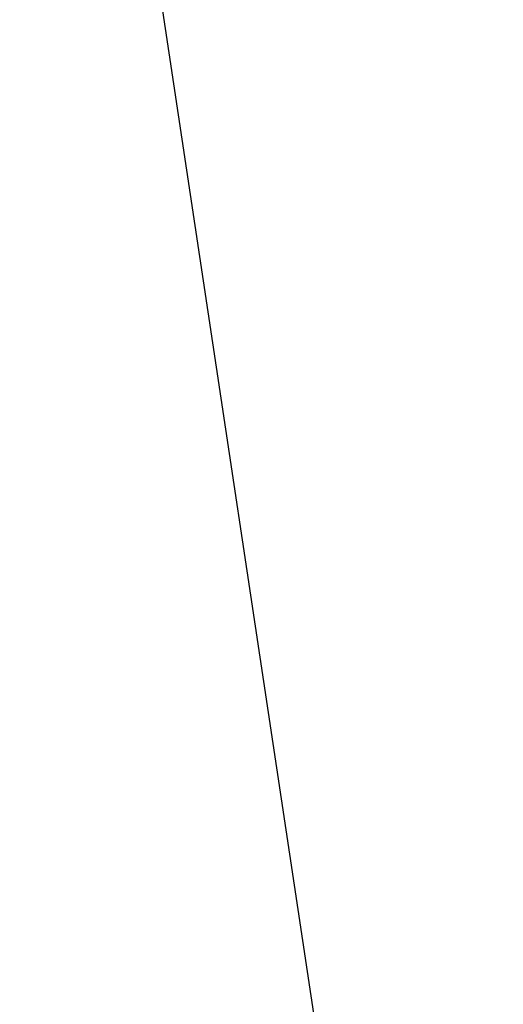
# Model space of a CAD drawing. Extents: x 22936 to 50368, y -4877 to 31080.
# Tile 569 of 601: x 45905 to 45949, y 7150 to 7241. Entities that reach past the tile are written whole.
import ezdxf

# ---------------------------------------------------------------- set-up
doc = ezdxf.new("R2010")
doc.units = 0
doc.layers.add('00_TRACE_RDC', color=241, linetype='CONTINUOUS')
doc.layers.add('08_AMENAGEMENTS_EXTERIEURS', color=253, linetype='CONTINUOUS')

# ---------------------------------------------------------------- blocks, each defined once
blk = doc.blocks.new('GROUPER_2')
at = {"layer": '00_TRACE_RDC'}
blk.add_line((16433.503, 11914.687), (16358.531, 12412.487), dxfattribs=at)
blk = doc.blocks.new('GROUPER_122')
at = {"layer": '08_AMENAGEMENTS_EXTERIEURS'}
mesh = blk.add_polyface(dxfattribs=at)
corners = [(4865.772, 2632.409), (4440.578, 2433.55), (4420.057, 2562.457), (4529.787, 1059.493), (4740.995, 1059.493), (5029.787, 1059.493), (4894.702, 2450.678), (5779.348, 2591.507), (6882.549, 501.379), (5029.787, 501.379), (5988.631, 801.379), (6907.607, 801.379), (7602.539, 0), (6819.828, 133.417), (7715.659, 663.642), (3404.368, 2268.594), (163.998, 668.169), (0, 1757.087), (2762.326, 1059.493)]
mesh.append_faces([[corners[k] for k in face] for face in [(0, 1, 2), (5, 8, 9), (8, 12, 13), (12, 11, 14), (15, 16, 17)]], dxfattribs={"vtx0": -1})
mesh.append_faces([[corners[k] for k in face] for face in [(3, 0, 4), (4, 0, 5), (10, 5, 7), (16, 15, 18), (18, 15, 3)]], dxfattribs={"vtx0": -1, "vtx1": -1})
mesh.append_faces([[corners[k] for k in face] for face in [(1, 0, 3), (8, 5, 10), (12, 8, 11)]], dxfattribs={"vtx0": -1, "vtx1": -1, "vtx2": -1})
mesh.append_faces([[corners[k] for k in face] for face in [(5, 0, 6), (5, 6, 7), (8, 10, 11), (3, 15, 1)]], dxfattribs={"vtx0": -1, "vtx2": -1})

msp = doc.modelspace()

# ---------------------------------------------------------------- block references
at = {"layer": '00_TRACE_RDC'}
msp.add_blockref('GROUPER_2', (29515.151, -4876.935), dxfattribs=at)
at = {"layer": '08_AMENAGEMENTS_EXTERIEURS', "color": 9}
msp.add_blockref('GROUPER_122', (41671.407, 5143.336), dxfattribs=at)

doc.saveas('drawing.dxf')
